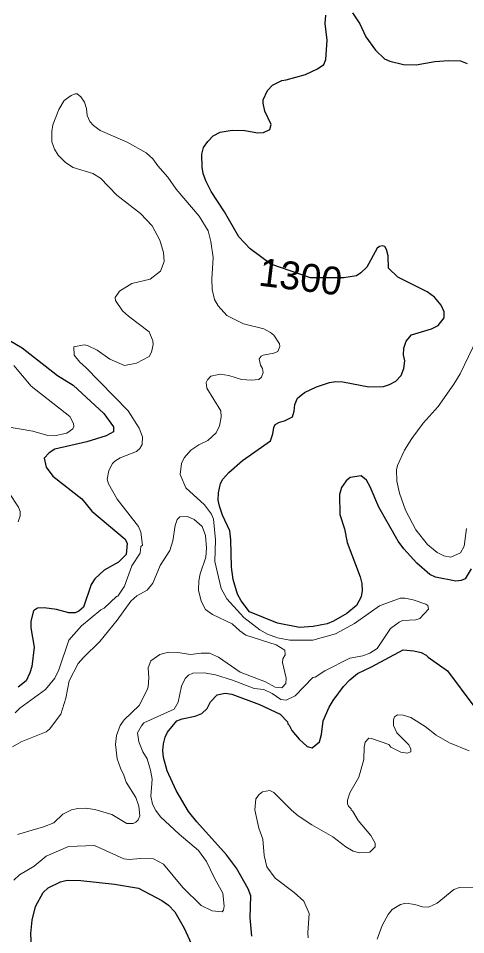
# Model space of a CAD drawing. Extents: x 598.3 to 623.2, y 6902.2 to 6930.1.
# Drawn here: x 606.088 to 607.371, y 6904.462 to 6907.088 of the extents above; entities that cross this region are included whole.
import ezdxf
from ezdxf.enums import TextEntityAlignment as Align

# ---------------------------------------------------------------- set-up
doc = ezdxf.new("R2010")
doc.units = 0
doc.header["$LTSCALE"] = 0.032
doc.layers.add('1', color=7, linetype='Continuous', lineweight=25)
doc.layers.add('2', color=7, linetype='Continuous', lineweight=13)
doc.layers.add('61', color=7, linetype='Continuous')

msp = doc.modelspace()

# ---------------------------------------------------------------- linework, layer by layer
at = {"layer": '1'}
for points in [[(607.0467, 6907.104), (607.068, 6907.0723), (607.085, 6907.0351), (607.1127, 6906.9974), (607.1385, 6906.972), (607.1538, 6906.9651), (607.193, 6906.956), (607.2296, 6906.9552), (607.2826, 6906.9641), (607.3218, 6906.9673), (607.3568, 6906.9664), (607.3758, 6906.9592)], [(606.8947, 6905.3419), (606.8311, 6905.3548), (606.751, 6905.3868), (606.7269, 6905.4182), (606.7171, 6905.438), (606.7044, 6905.4801), (606.6995, 6905.515), (606.6979, 6905.5931), (606.6946, 6905.6194), (606.6733, 6905.6645), (606.6648, 6905.6896), (606.6618, 6905.7069), (606.6622, 6905.7284), (606.6676, 6905.7549), (606.6751, 6905.7674), (606.692, 6905.786), (606.731, 6905.8212), (606.8118, 6905.8776), (606.8185, 6905.8971), (606.8207, 6905.9156), (606.8251, 6905.9238), (606.8377, 6905.931), (606.852, 6905.9345), (606.8749, 6905.9456), (606.8792, 6905.9619), (606.8808, 6905.981), (606.8891, 6905.9994), (606.9091, 6906.0153), (606.9436, 6906.0321), (606.981, 6906.0446), (606.9987, 6906.0468), (607.0187, 6906.046), (607.0937, 6906.0319), (607.1353, 6906.0332), (607.1531, 6906.0384), (607.1714, 6906.0486), (607.186, 6906.064), (607.1941, 6906.0849), (607.1966, 6906.1068), (607.1934, 6906.1236), (607.1941, 6906.1425), (607.201, 6906.1632), (607.2155, 6906.1813), (607.2735, 6906.198), (607.2928, 6906.208), (607.3095, 6906.2294), (607.3098, 6906.2465), (607.3009, 6906.2662), (607.2821, 6906.2891), (607.2607, 6906.3042), (607.1766, 6906.3463), (607.1496, 6906.3719), (607.1487, 6906.4071), (607.1443, 6906.4252), (607.1396, 6906.4338), (607.133, 6906.4361), (607.1239, 6906.4346), (607.1173, 6906.429), (607.0874, 6906.375), (607.0708, 6906.3584), (607.0584, 6906.3503), (607.0217, 6906.3442), (606.9259, 6906.3442), (606.8123, 6906.3836), (606.7529, 6906.4273), (606.7204, 6906.4624), (606.6799, 6906.5337), (606.6415, 6906.5922), (606.6258, 6906.6221), (606.6186, 6906.6432), (606.6153, 6906.6616), (606.6146, 6906.6988), (606.6195, 6906.7182), (606.6314, 6906.7355), (606.6469, 6906.7511), (606.6674, 6906.7617), (606.7014, 6906.768), (606.7381, 6906.7666), (606.7749, 6906.7601), (606.7912, 6906.7607), (606.8094, 6906.7699), (606.8135, 6906.7837), (606.7956, 6906.8225), (606.7902, 6906.8455), (606.7907, 6906.8547), (606.8028, 6906.8809), (606.8175, 6906.8965), (606.8436, 6906.9102), (606.8565, 6906.9115), (606.9123, 6906.9271), (606.9466, 6906.9435), (606.9648, 6906.9559), (606.9698, 6906.9698), (606.9739, 6907.0258), (606.9684, 6907.0735), (606.9698, 6907.0977)], [(606.0619, 6906.1657), (606.0987, 6906.1442), (606.2004, 6906.0649), (606.2453, 6906.0363), (606.3333, 6905.9557), (606.3609, 6905.9174), (606.3608, 6905.9034), (606.3404, 6905.8916), (606.2843, 6905.8742), (606.1932, 6905.853), (606.1764, 6905.8427), (606.1622, 6905.8276), (606.1682, 6905.8021), (606.1871, 6905.7758), (606.2702, 6905.7111), (606.2991, 6905.6759), (606.3947, 6905.5957), (606.4, 6905.5827), (606.397, 6905.5515), (606.3751, 6905.5291), (606.3339, 6905.5063), (606.3079, 6905.4812), (606.2973, 6905.4651), (606.275, 6905.4003), (606.2621, 6905.3886), (606.251, 6905.384), (606.2329, 6905.384), (606.1973, 6905.3937), (606.1623, 6905.3985), (606.1427, 6905.3977), (606.1316, 6905.3899), (606.124, 6905.3599), (606.124, 6905.3415), (606.1336, 6905.2854), (606.1272, 6905.2301), (606.1215, 6905.2123), (606.1103, 6905.1891), (606.0873, 6905.1709)], [(607.3874, 6905.51), (607.3696, 6905.4819), (607.3586, 6905.4769), (607.3431, 6905.4746), (607.285, 6905.4862), (607.2688, 6905.4939), (607.2309, 6905.5269), (607.194, 6905.5675), (607.1773, 6905.5893), (607.122, 6905.6867), (607.0976, 6905.7452), (607.0872, 6905.7644), (607.0716, 6905.7765), (607.0397, 6905.7725), (607.0287, 6905.7626), (607.0154, 6905.7436), (607.0095, 6905.7236), (607.0103, 6905.6659), (607.0234, 6905.6248), (607.0315, 6905.586), (607.0685, 6905.4878), (607.0734, 6905.4681), (607.0743, 6905.4484), (607.0719, 6905.4299), (607.0583, 6905.4051), (607.0308, 6905.3819), (606.9923, 6905.3603), (606.9738, 6905.3526), (606.9339, 6905.345), (606.8947, 6905.3419)], [(606.5045, 6905.0086), (606.5093, 6905.0277), (606.5163, 6905.0426), (606.5428, 6905.0751), (606.5577, 6905.0805), (606.5956, 6905.0876), (606.6142, 6905.0956), (606.6298, 6905.1096), (606.6397, 6905.1289), (606.6589, 6905.1493), (606.6815, 6905.154), (606.7004, 6905.1509), (606.7801, 6905.1219), (606.8387, 6905.0941), (606.8603, 6905.0719), (606.8607, 6905.066), (606.8653, 6905.0625), (606.8726, 6905.0466), (606.894, 6905.0218), (606.917, 6905.0013), (606.9307, 6904.9972), (606.9521, 6905.0144), (606.9577, 6905.0358), (606.9626, 6905.075), (606.9796, 6905.1135), (606.9909, 6905.133), (607.0207, 6905.1732), (607.0392, 6905.1926), (607.0614, 6905.2106), (607.1011, 6905.229), (607.1917, 6905.2778), (607.2227, 6905.2756), (607.2438, 6905.2705), (607.258, 6905.2633), (607.2634, 6905.2573), (607.3193, 6905.2181), (607.3946, 6905.1162)], [(606.7579, 6904.4576), (606.7531, 6904.5101), (606.7546, 6904.5731), (606.7475, 6904.5931), (606.7142, 6904.6519), (606.6851, 6904.6908), (606.5997, 6904.7855), (606.576, 6904.8147), (606.5404, 6904.8746), (606.5147, 6904.9313), (606.5044, 6904.9697), (606.5029, 6904.9896), (606.5045, 6905.0086)], [(606.1256, 6904.4252), (606.124, 6904.465), (606.128, 6904.5032), (606.1372, 6904.5427), (606.1591, 6904.5827), (606.1739, 6904.596), (606.2089, 6904.6132), (606.2284, 6904.6181), (606.2675, 6904.6165), (606.3641, 6904.6061), (606.4326, 6904.5953), (606.5002, 6904.56), (606.5193, 6904.5459), (606.5374, 6904.5276), (606.5642, 6904.4808), (606.5998, 6904.4015)]]:
    msp.add_lwpolyline(points, dxfattribs=at)
at = {"layer": '2'}
for points in [[(606.7349, 6905.3711), (606.6859, 6905.4242), (606.6703, 6905.4535), (606.6518, 6905.531), (606.6533, 6905.5934), (606.6484, 6905.6527), (606.6426, 6905.6673), (606.6217, 6905.6933), (606.5685, 6905.7425), (606.5523, 6905.7804), (606.556, 6905.812), (606.5634, 6905.8289), (606.5826, 6905.8504), (606.6054, 6905.8662), (606.6321, 6905.8785), (606.656, 6905.8999), (606.6653, 6905.9205), (606.6703, 6905.9455), (606.6694, 6905.9635), (606.6285, 6906.0278), (606.6267, 6906.0444), (606.6304, 6906.0522), (606.6403, 6906.063), (606.6675, 6906.068), (606.6917, 6906.0647), (606.7281, 6906.0526), (606.7571, 6906.051), (606.7778, 6906.0533), (606.7852, 6906.0599), (606.7902, 6906.0727), (606.7886, 6906.0844), (606.7829, 6906.0945), (606.779, 6906.1124), (606.7844, 6906.1195), (606.7908, 6906.1232), (606.8212, 6906.1287), (606.8323, 6906.1336), (606.8378, 6906.1479), (606.8372, 6906.1557), (606.8208, 6906.1796), (606.811, 6906.1879), (606.7924, 6906.1983), (606.7344, 6906.2126), (606.686, 6906.2362), (606.6616, 6906.2639), (606.651, 6906.2824), (606.6443, 6906.3109), (606.6436, 6906.3403), (606.6469, 6906.4025), (606.6403, 6906.4482), (606.6327, 6906.4792), (606.6066, 6906.5212), (606.5405, 6906.5987), (606.5169, 6906.6334), (606.4878, 6906.6657), (606.4742, 6906.6859), (606.455, 6906.7025), (606.4003, 6906.7332), (606.3226, 6906.7671), (606.3041, 6906.7809), (606.2936, 6906.7929), (606.2854, 6906.8093), (606.2833, 6906.8302), (606.2776, 6906.8478), (606.2674, 6906.8634), (606.2567, 6906.8717), (606.2511, 6906.8717), (606.2398, 6906.8669), (606.2197, 6906.8525), (606.2043, 6906.8267), (606.1872, 6906.783), (606.1839, 6906.7636), (606.1843, 6906.7347), (606.1919, 6906.7131), (606.2021, 6906.6956), (606.223, 6906.6754), (606.2452, 6906.6602), (606.3023, 6906.6435), (606.3239, 6906.6305), (606.3707, 6906.5813), (606.4386, 6906.5287), (606.4716, 6906.4934), (606.4938, 6906.4521), (606.5044, 6906.4168), (606.506, 6906.391), (606.4963, 6906.3637), (606.4667, 6906.341), (606.4135, 6906.3279), (606.3783, 6906.3061), (606.3661, 6906.2877), (606.367, 6906.2792), (606.387, 6906.25), (606.4037, 6906.2343), (606.4631, 6906.1892), (606.4736, 6906.1643), (606.4745, 6906.1535), (606.4699, 6906.1312), (606.4637, 6906.1188), (606.4273, 6906.0994), (606.3928, 6906.0931)], [(607.3738, 6905.6262), (607.3665, 6905.5749), (607.3567, 6905.5564), (607.3285, 6905.5434), (607.3085, 6905.5473), (607.2894, 6905.5568), (607.2619, 6905.5797), (607.2286, 6905.6225), (607.1989, 6905.6786), (607.1816, 6905.7272), (607.174, 6905.7617), (607.1731, 6905.7943), (607.1761, 6905.8065), (607.1956, 6905.85), (607.2166, 6905.884), (607.2493, 6905.9274), (607.2928, 6905.9757), (607.3373, 6906.0394), (607.3553, 6906.069), (607.4028, 6906.1689)], [(606.3928, 6906.0931), (606.3503, 6906.1114), (606.3145, 6906.1366), (606.2868, 6906.1505), (606.2767, 6906.1521), (606.2474, 6906.1464), (606.2479, 6906.1231), (606.2642, 6906.1026), (606.2804, 6906.0887), (606.4036, 6905.9631), (606.4347, 6905.9136), (606.4445, 6905.889), (606.4437, 6905.8666), (606.4363, 6905.8549), (606.4269, 6905.8463), (606.3801, 6905.8289), (606.3652, 6905.8193), (606.3583, 6905.8118), (606.3476, 6905.7925), (606.3426, 6905.7674), (606.3463, 6905.7543), (606.3712, 6905.7104), (606.433, 6905.6319), (606.4397, 6905.6152), (606.4445, 6905.5785), (606.4397, 6905.574), (606.4377, 6905.5552), (606.4139, 6905.5186), (606.3925, 6905.4611), (606.374, 6905.4318), (606.37, 6905.4306), (606.3341, 6905.398), (606.3247, 6905.393), (606.2696, 6905.3474), (606.2327, 6905.3057), (606.2046, 6905.2212), (606.1929, 6905.1969), (606.166, 6905.1646), (606.0929, 6905.1107), (606.0786, 6905.0973)], [(606.0457, 6905.9189), (606.1294, 6905.9045), (606.1732, 6905.8927), (606.1917, 6905.8915), (606.227, 6905.8988), (606.2446, 6905.9113), (606.2469, 6905.918), (606.246, 6905.9269), (606.2363, 6905.9474), (606.1253, 6906.0341), (606.0752, 6906.0931)], [(606.0879, 6905.6454), (606.0932, 6905.6624), (606.0932, 6905.6745), (606.089, 6905.687), (606.0605, 6905.7295)], [(606.4364, 6904.8027), (606.4339, 6904.8302), (606.4251, 6904.8545), (606.397, 6904.8993), (606.3912, 6904.9191), (606.3812, 6904.939), (606.3717, 6904.966), (606.3669, 6905.0067), (606.3701, 6905.0329), (606.3799, 6905.0617), (606.3913, 6905.0773), (606.4344, 6905.1189), (606.458, 6905.1632), (606.4608, 6905.1724), (606.4623, 6905.1975), (606.4607, 6905.2269), (606.4682, 6905.2464), (606.4942, 6905.2643), (606.5185, 6905.2715), (606.5455, 6905.2707), (606.582, 6905.265), (606.6121, 6905.2689), (606.6361, 6905.2682), (606.6621, 6905.257), (606.7244, 6905.2144), (606.7975, 6905.1868), (606.8252, 6905.1715), (606.8435, 6905.1695), (606.8557, 6905.1819), (606.8565, 6905.197), (606.846, 6905.2418), (606.8467, 6905.252), (606.8533, 6905.2642), (606.853, 6905.2773), (606.8281, 6905.2928), (606.7411, 6905.3202), (606.723, 6905.3329), (606.7011, 6905.3531), (606.6448, 6905.3797), (606.6246, 6905.3935), (606.613, 6905.4179), (606.6048, 6905.4493), (606.6056, 6905.476), (606.6097, 6905.4959), (606.6257, 6905.5437), (606.6282, 6905.5696), (606.625, 6905.606), (606.6153, 6905.6316), (606.5924, 6905.6514), (606.5732, 6905.6599), (606.5509, 6905.6591), (606.5441, 6905.6518), (606.5376, 6905.6348), (606.531, 6905.5906), (606.5226, 6905.563), (606.4949, 6905.5202), (606.4735, 6905.4695), (606.4581, 6905.4495), (606.4276, 6905.4333), (606.4107, 6905.4173), (606.3712, 6905.3634), (606.322, 6905.3019), (606.2749, 6905.2564), (606.2598, 6905.2386), (606.2336, 6905.189), (606.2243, 6905.1392), (606.2096, 6905.0939), (606.1777, 6905.0509), (606.168, 6905.0434), (606.0967, 6905.0145), (606.0714, 6905.0002)], [(606.0751, 6904.6177), (606.0916, 6904.6335), (606.1337, 6904.6578), (606.1675, 6904.6868), (606.2324, 6904.7144), (606.3062, 6904.7176), (606.3912, 6904.6794), (606.4056, 6904.6773), (606.4383, 6904.6796), (606.4757, 6904.6789), (606.5041, 6904.6637), (606.56, 6904.5966), (606.6125, 6904.545), (606.6443, 6904.53), (606.6726, 6904.5275), (606.6768, 6904.5324), (606.6785, 6904.5431), (606.6744, 6904.5809), (606.6506, 6904.6237), (606.6281, 6904.6718), (606.6053, 6904.7027), (606.5496, 6904.7494), (606.4957, 6904.7992), (606.4826, 6904.8174), (606.4734, 6904.8356), (606.4681, 6904.8585), (606.4721, 6904.9072), (606.4672, 6904.9336), (606.4578, 6904.9654), (606.4451, 6904.986), (606.4335, 6905.014), (606.43, 6905.0398), (606.4411, 6905.0605), (606.4481, 6905.0686), (606.5349, 6905.1077), (606.5464, 6905.1279), (606.5563, 6905.1737), (606.567, 6905.1956), (606.5765, 6905.2059), (606.5884, 6905.2108), (606.6208, 6905.2123), (606.654, 6905.2067), (606.7025, 6905.1913), (606.7645, 6905.1673), (606.7927, 6905.1642), (606.8163, 6905.1531), (606.8408, 6905.1354), (606.8568, 6905.1338), (606.8823, 6905.1467), (606.9327, 6905.1984), (606.9395, 6905.1997), (606.9674, 6905.2183), (607.039, 6905.2541), (607.0761, 6905.261), (607.0963, 6905.2683), (607.1176, 6905.2824), (607.1555, 6905.3396), (607.1801, 6905.3579), (607.1898, 6905.3619), (607.228, 6905.3644), (607.2401, 6905.3684), (607.2643, 6905.3944), (607.2632, 6905.4051), (607.257, 6905.4091), (607.2206, 6905.4212), (607.1968, 6905.426), (607.1829, 6905.426), (607.1242, 6905.4044), (607.0524, 6905.3539), (606.9983, 6905.3244), (606.9332, 6905.3055), (606.867, 6905.3063), (606.8314, 6905.3122), (606.8026, 6905.3235), (606.7813, 6905.3357), (606.7349, 6905.3711)], [(607.1642, 6905.061), (607.1642, 6905.0779), (607.1671, 6905.0863), (607.1755, 6905.0917), (607.1923, 6905.0908), (607.2143, 6905.0844), (607.2554, 6905.0587), (607.2862, 6905.0339), (607.3245, 6905.0117), (607.3814, 6904.9888)], [(606.919, 6904.4529), (606.9181, 6904.4665), (606.9221, 6904.5226), (606.9066, 6904.5575), (606.879, 6904.583), (606.8248, 6904.624), (606.8007, 6904.6557), (606.7935, 6904.6891), (606.7892, 6904.7353), (606.7776, 6904.767), (606.7668, 6904.8199), (606.7691, 6904.8515), (606.7787, 6904.8632), (606.7886, 6904.8707), (606.8091, 6904.875), (606.8207, 6904.8693), (606.8715, 6904.8184), (606.8908, 6904.8026), (606.93, 6904.7765), (606.9904, 6904.7424), (607.0271, 6904.7133), (607.0482, 6904.7013), (607.0668, 6904.6959), (607.0967, 6904.6983), (607.1114, 6904.7136), (607.1113, 6904.724), (607.0995, 6904.7458), (607.0633, 6904.7892), (607.0468, 6904.8164), (607.0429, 6904.819), (607.0427, 6904.8227), (607.0347, 6904.8305), (607.0323, 6904.837), (607.0327, 6904.8473), (607.0389, 6904.8681), (607.0647, 6904.9134), (607.079, 6904.9641), (607.08, 6904.9989), (607.0831, 6905.0136), (607.0933, 6905.0245), (607.1016, 6905.0244), (607.1504, 6905.0066), (607.1567, 6904.9989), (607.1851, 6904.9844), (607.2033, 6904.9817), (607.2137, 6904.986), (607.2144, 6904.9933), (607.2083, 6905.0054), (607.1741, 6905.0407), (607.1642, 6905.061)], [(606.086, 6904.7492), (606.1607, 6904.7712), (606.1897, 6904.782), (606.2159, 6904.8071), (606.2403, 6904.8199), (606.2589, 6904.8237), (606.2809, 6904.8246), (606.3075, 6904.8206), (606.3566, 6904.8058), (606.3995, 6904.7802), (606.4171, 6904.7804), (606.4249, 6904.7839), (606.4316, 6904.7907), (606.4364, 6904.8027)], [(607.1172, 6904.4492), (607.1313, 6904.4879), (607.1487, 6904.52), (607.1606, 6904.5335), (607.1839, 6904.5486), (607.1996, 6904.5517), (607.2255, 6904.5486), (607.2477, 6904.5411), (607.2648, 6904.5405), (607.2899, 6904.5517), (607.3372, 6904.5913), (607.3531, 6904.597), (607.4332, 6904.5954)]]:
    msp.add_lwpolyline(points, dxfattribs=at)

# ---------------------------------------------------------------- texts
at = {"layer": '61'}
msp.add_text('1300', height=0.08, rotation=352.999, dxfattribs=at).set_placement((606.8929, 6906.308), align=Align.CENTER)

doc.saveas('drawing.dxf')
